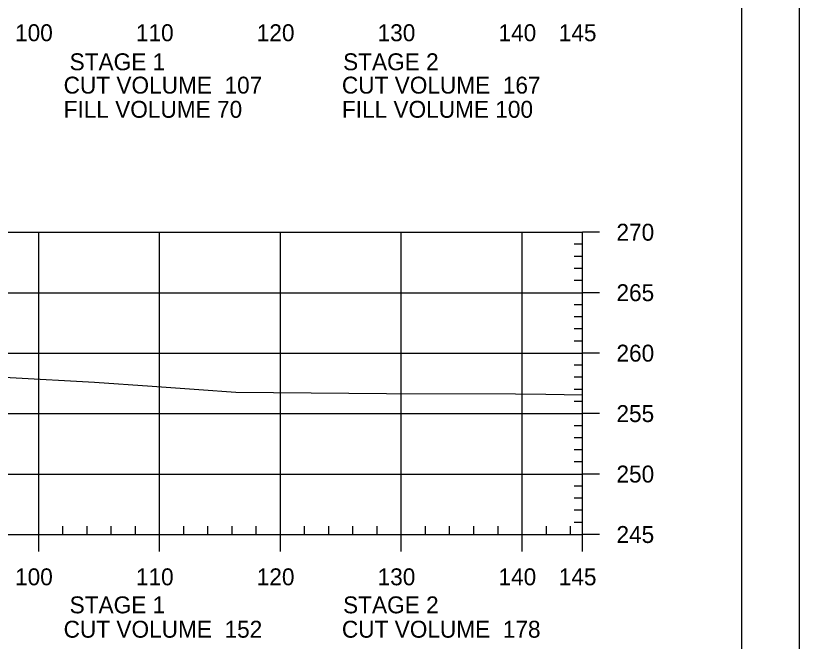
# Model space of a CAD drawing. Extents: x 1365647 to 1367999, y 387113 to 400173.
# Drawn here: x 1365992.2 to 1366057, y 387265.5 to 387317.3 of the extents above; entities that cross this region are included whole.
import ezdxf

# ---------------------------------------------------------------- set-up
doc = ezdxf.new("R2010")
doc.units = 0
for name, color, linetype in [('R_Axis', 7, 'Continuous'), ('R_Axis Annot', 7, 'Continuous'), ('R_Border', 7, 'Continuous'), ('R_Exist Surface', 7, 'Continuous'), ('R_Grid', 7, 'Continuous'), ('R_No Plot', 7, 'Continuous')]:
    doc.layers.add(name, color=color, linetype=linetype)

msp = doc.modelspace()

# ---------------------------------------------------------------- linework, layer by layer
at = {"layer": 'R_Axis'}
for p, q in [((1366039.095, 387274.379), (1366039.095, 387299.379)), ((1366040.495, 387299.379), (1366039.095, 387299.379)), ((1366039.095, 387298.379), (1366038.395, 387298.379)), ((1366039.095, 387297.379), (1366038.395, 387297.379)), ((1366039.095, 387296.379), (1366038.395, 387296.379)), ((1366039.095, 387295.379), (1366038.395, 387295.379)), ((1366040.495, 387294.379), (1366039.095, 387294.379)), ((1366039.095, 387293.379), (1366038.395, 387293.379)), ((1366039.095, 387292.379), (1366038.395, 387292.379)), ((1366039.095, 387291.379), (1366038.395, 387291.379)), ((1366039.095, 387290.379), (1366038.395, 387290.379)), ((1366040.495, 387289.379), (1366039.095, 387289.379)), ((1366039.095, 387288.379), (1366038.395, 387288.379)), ((1366039.095, 387287.379), (1366038.395, 387287.379)), ((1366039.095, 387286.379), (1366038.395, 387286.379)), ((1366039.095, 387285.379), (1366038.395, 387285.379)), ((1366040.495, 387284.379), (1366039.095, 387284.379)), ((1366039.095, 387283.379), (1366038.395, 387283.379)), ((1366039.095, 387282.379), (1366038.395, 387282.379)), ((1366039.095, 387281.379), (1366038.395, 387281.379)), ((1366039.095, 387280.379), (1366038.395, 387280.379)), ((1366040.495, 387279.379), (1366039.095, 387279.379)), ((1366039.095, 387278.379), (1366038.395, 387278.379)), ((1366039.095, 387277.379), (1366038.395, 387277.379)), ((1366039.095, 387276.379), (1366038.395, 387276.379)), ((1366039.095, 387275.379), (1366038.395, 387275.379)), ((1365996.095, 387274.379), (1365996.095, 387275.079)), ((1365998.095, 387274.379), (1365998.095, 387275.079)), ((1366000.095, 387274.379), (1366000.095, 387275.079)), ((1366002.095, 387274.379), (1366002.095, 387275.079)), ((1366006.095, 387274.379), (1366006.095, 387275.079)), ((1366008.095, 387274.379), (1366008.095, 387275.079)), ((1366010.095, 387274.379), (1366010.095, 387275.079)), ((1366012.095, 387274.379), (1366012.095, 387275.079)), ((1366016.095, 387274.379), (1366016.095, 387275.079)), ((1366018.095, 387274.379), (1366018.095, 387275.079)), ((1366020.095, 387274.379), (1366020.095, 387275.079)), ((1366022.095, 387274.379), (1366022.095, 387275.079)), ((1366026.095, 387274.379), (1366026.095, 387275.079)), ((1366028.095, 387274.379), (1366028.095, 387275.079)), ((1366030.095, 387274.379), (1366030.095, 387275.079)), ((1366032.095, 387274.379), (1366032.095, 387275.079)), ((1366036.095, 387274.379), (1366036.095, 387275.079)), ((1366038.095, 387274.379), (1366038.095, 387275.079)), ((1365749.095, 387274.379), (1366039.095, 387274.379)), ((1365994.095, 387272.979), (1365994.095, 387274.379)), ((1366004.095, 387272.979), (1366004.095, 387274.379)), ((1366014.095, 387272.979), (1366014.095, 387274.379)), ((1366024.095, 387272.979), (1366024.095, 387274.379)), ((1366034.095, 387272.979), (1366034.095, 387274.379)), ((1366039.095, 387272.979), (1366039.095, 387274.379)), ((1366040.495, 387274.379), (1366039.095, 387274.379))]:
    msp.add_line(p, q, dxfattribs=at)
at = {"layer": 'R_Border'}
msp.add_line((1366052.275, 387163.379), (1366052.275, 387368.839), dxfattribs=at)
at = {"layer": 'R_Exist Surface'}
msp.add_lwpolyline([(1365938.313, 387286.408), (1365941.71, 387286.97), (1365942.927, 387287.135), (1365946.278, 387287.13), (1365960.91, 387288.43), (1365961.373, 387288.463), (1365961.691, 387288.469), (1365971.485, 387288.542), (1365977.469, 387288.206), (1365983.089, 387287.916), (1365986.279, 387287.76), (1365991.733, 387287.368), (1365998.704, 387286.983), (1366003.49, 387286.652), (1366007.338, 387286.36), (1366010.394, 387286.14), (1366022.872, 387286.054), (1366033.533, 387286.025), (1366036.057, 387285.974), (1366039.095, 387285.939)], dxfattribs=at)
at = {"layer": 'R_Grid'}
for p, q in [((1365749.095, 387299.379), (1366039.095, 387299.379)), ((1365994.095, 387274.379), (1365994.095, 387299.379)), ((1366004.095, 387274.379), (1366004.095, 387299.379)), ((1366014.095, 387274.379), (1366014.095, 387299.379)), ((1366024.095, 387274.379), (1366024.095, 387299.379)), ((1366034.095, 387274.379), (1366034.095, 387299.379)), ((1366039.095, 387274.379), (1366039.095, 387299.379)), ((1365749.095, 387294.379), (1366039.095, 387294.379)), ((1365749.095, 387289.379), (1366039.095, 387289.379)), ((1365749.095, 387284.379), (1366039.095, 387284.379)), ((1365749.095, 387279.379), (1366039.095, 387279.379)), ((1365749.095, 387274.379), (1366039.095, 387274.379))]:
    msp.add_line(p, q, dxfattribs=at)
at = {"layer": 'R_No Plot'}
msp.add_lwpolyline([(1365723.687, 387372.733), (1366057.027, 387372.733), (1366057.027, 387159.396), (1365723.687, 387159.396)], close=True, dxfattribs=at)

# ---------------------------------------------------------------- texts
at = {"layer": 'R_Axis Annot'}
for s, p in [('100', (1365992.133, 387315.179)), ('110', (1366002.133, 387315.179)), ('120', (1366012.133, 387315.179)), ('130', (1366022.133, 387315.179)), ('140', (1366032.133, 387315.179)), ('145', (1366037.121, 387315.179)), ('STAGE 1', (1365996.648, 387312.776)), ('STAGE 2', (1366019.277, 387312.776)), ('CUT VOLUME  107', (1365996.152, 387310.845)), ('CUT VOLUME  167', (1366019.178, 387310.845)), ('FILL VOLUME 70', (1365996.152, 387308.845)), ('FILL VOLUME 100', (1366019.178, 387308.845)), ('270', (1366041.895, 387298.679)), ('265', (1366041.895, 387293.679)), ('260', (1366041.895, 387288.679)), ('255', (1366041.895, 387283.679)), ('250', (1366041.895, 387278.679)), ('245', (1366041.895, 387273.679)), ('100', (1365992.133, 387270.179)), ('110', (1366002.133, 387270.179)), ('120', (1366012.133, 387270.179)), ('130', (1366022.133, 387270.179)), ('140', (1366032.133, 387270.179)), ('145', (1366037.121, 387270.179)), ('STAGE 1', (1365996.648, 387267.86)), ('STAGE 2', (1366019.277, 387267.86)), ('CUT VOLUME  152', (1365996.152, 387265.845)), ('CUT VOLUME  178', (1366019.178, 387265.845))]:
    msp.add_text(s, height=1.4, dxfattribs=at).set_placement(p)

doc.saveas('drawing.dxf')
